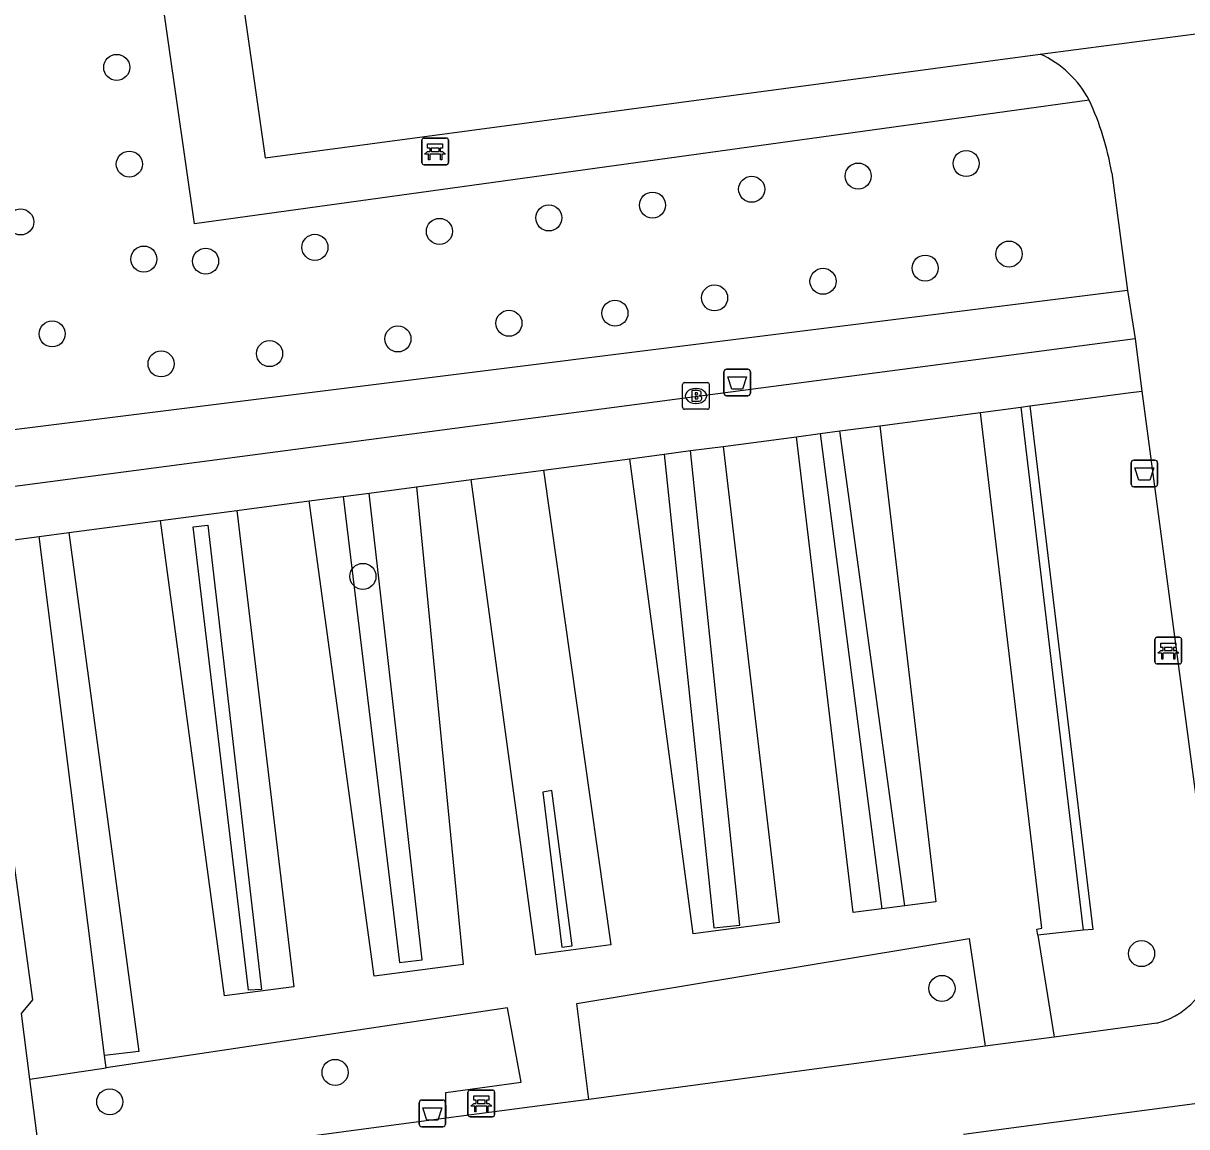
# Model space of a CAD drawing. Extents: x 162157 to 163165, y 378998 to 380775.
# Drawn here: x 162475.93 to 162519.6, y 379927.58 to 379969 of the extents above; entities that cross this region are included whole.
import ezdxf

# ---------------------------------------------------------------- set-up
doc = ezdxf.new("R2010")
doc.units = 0
for name, color, linetype in [('IMGEO_Afvalbak', 7, 'Continuous'), ('IMGEO_Bank', 7, 'Continuous'), ('IMGEO_Boom', 7, 'Continuous'), ('IMGEO_Brandkraan', 7, 'Continuous'), ('IMGEO_Groenvoorziening', 7, 'Continuous'), ('IMGEO_Haag', 7, 'Continuous'), ('IMGEO_Loofbos', 7, 'Continuous'), ('IMGEO_Voetpad_halfverhard', 7, 'Continuous'), ('IMGEO_Voetpad_open', 7, 'Continuous')]:
    doc.layers.add(name, color=color, linetype=linetype)

msp = doc.modelspace()

# ---------------------------------------------------------------- linework, layer by layer
at = {"layer": 'IMGEO_Afvalbak'}
for p, q in [((162502.229, 379955.115), (162502.229, 379955.915)), ((162502.229, 379955.915), (162502.229, 379955.115)), ((162502.329, 379956.015), (162503.119, 379956.015)), ((162503.119, 379956.015), (162502.329, 379956.015)), ((162503.219, 379955.915), (162503.219, 379955.115)), ((162503.219, 379955.115), (162503.219, 379955.915)), ((162503.119, 379955.015), (162502.329, 379955.015)), ((162502.329, 379955.015), (162503.119, 379955.015)), ((162517.511, 379951.701), (162517.511, 379952.501)), ((162517.511, 379952.501), (162517.511, 379951.701)), ((162517.611, 379952.601), (162518.401, 379952.601)), ((162518.401, 379952.601), (162517.611, 379952.601)), ((162518.501, 379952.501), (162518.501, 379951.701)), ((162518.501, 379951.701), (162518.501, 379952.501)), ((162518.401, 379951.601), (162517.611, 379951.601)), ((162517.611, 379951.601), (162518.401, 379951.601)), ((162490.79, 379927.679), (162490.79, 379928.479)), ((162490.79, 379928.479), (162490.79, 379927.679)), ((162490.89, 379928.579), (162491.68, 379928.579)), ((162491.68, 379928.579), (162490.89, 379928.579)), ((162491.78, 379928.479), (162491.78, 379927.679)), ((162491.78, 379927.679), (162491.78, 379928.479)), ((162491.68, 379927.579), (162490.89, 379927.579)), ((162490.89, 379927.579), (162491.68, 379927.579))]:
    msp.add_line(p, q, dxfattribs=at)
for points in [[(162502.372, 379955.729), (162503.076, 379955.729), (162502.927, 379955.259), (162502.521, 379955.259), (162502.372, 379955.729)], [(162517.654, 379952.315), (162518.358, 379952.315), (162518.209, 379951.845), (162517.803, 379951.845), (162517.654, 379952.315)], [(162490.933, 379928.293), (162491.637, 379928.293), (162491.488, 379927.823), (162491.082, 379927.823), (162490.933, 379928.293)]]:
    msp.add_lwpolyline(points, dxfattribs=at)
for centre, start, end in [((162502.329, 379955.915), 90, 180), ((162502.329, 379955.915), 90, 180), ((162503.119, 379955.915), 0, 90), ((162503.119, 379955.915), 360, 90), ((162502.329, 379955.115), 180, 270), ((162502.329, 379955.115), 180, 270), ((162503.119, 379955.115), 270, 0), ((162503.119, 379955.115), 270, 0), ((162517.611, 379952.501), 90, 180), ((162517.611, 379952.501), 90, 180), ((162518.401, 379952.501), 0, 90), ((162518.401, 379952.501), 360, 90), ((162517.611, 379951.701), 180, 270), ((162517.611, 379951.701), 180, 270), ((162518.401, 379951.701), 270, 0), ((162518.401, 379951.701), 270, 0), ((162490.89, 379928.479), 90, 180), ((162490.89, 379928.479), 90, 180), ((162491.68, 379928.479), 0, 90), ((162491.68, 379928.479), 360, 90), ((162490.89, 379927.679), 180, 270), ((162490.89, 379927.679), 180, 270), ((162491.68, 379927.679), 270, 0), ((162491.68, 379927.679), 270, 0)]:
    msp.add_arc(centre, 0.1, start, end, dxfattribs=at)
at = {"layer": 'IMGEO_Bank'}
for p, q in [((162490.892, 379963.765), (162490.892, 379964.606)), ((162490.892, 379964.606), (162490.892, 379963.765)), ((162490.967, 379964.69), (162491.808, 379964.69)), ((162491.808, 379964.69), (162490.967, 379964.69)), ((162491.892, 379964.615), (162491.892, 379963.774)), ((162491.892, 379963.774), (162491.892, 379964.615)), ((162491.589, 379964.088), (162491.196, 379964.088)), ((162491.201, 379964.196), (162491.201, 379964.302)), ((162491.245, 379964.302), (162491.245, 379964.196)), ((162491.533, 379964.308), (162491.251, 379964.308)), ((162491.251, 379964.19), (162491.533, 379964.19)), ((162491.539, 379964.196), (162491.539, 379964.302)), ((162491.583, 379964.302), (162491.583, 379964.196)), ((162491.817, 379963.69), (162490.976, 379963.69)), ((162490.976, 379963.69), (162491.817, 379963.69)), ((162518.404, 379945.027), (162518.404, 379945.868)), ((162518.404, 379945.868), (162518.404, 379945.027)), ((162518.479, 379945.952), (162519.32, 379945.952)), ((162519.32, 379945.952), (162518.479, 379945.952)), ((162519.404, 379945.877), (162519.404, 379945.036)), ((162519.404, 379945.036), (162519.404, 379945.877)), ((162519.101, 379945.35), (162518.708, 379945.35)), ((162518.713, 379945.458), (162518.713, 379945.564)), ((162518.757, 379945.564), (162518.757, 379945.458)), ((162519.045, 379945.57), (162518.763, 379945.57)), ((162518.763, 379945.452), (162519.045, 379945.452)), ((162519.051, 379945.458), (162519.051, 379945.564)), ((162519.095, 379945.564), (162519.095, 379945.458)), ((162519.329, 379944.952), (162518.488, 379944.952)), ((162518.488, 379944.952), (162519.329, 379944.952)), ((162492.623, 379928.031), (162492.623, 379928.872)), ((162492.623, 379928.872), (162492.623, 379928.031)), ((162492.698, 379928.956), (162493.539, 379928.956)), ((162493.539, 379928.956), (162492.698, 379928.956)), ((162493.623, 379928.881), (162493.623, 379928.04)), ((162493.623, 379928.04), (162493.623, 379928.881)), ((162493.32, 379928.354), (162492.927, 379928.354)), ((162492.932, 379928.462), (162492.932, 379928.568)), ((162492.976, 379928.568), (162492.976, 379928.462)), ((162493.264, 379928.574), (162492.982, 379928.574)), ((162492.982, 379928.456), (162493.264, 379928.456)), ((162493.27, 379928.462), (162493.27, 379928.568)), ((162493.314, 379928.568), (162493.314, 379928.462)), ((162493.548, 379927.956), (162492.707, 379927.956)), ((162492.707, 379927.956), (162493.548, 379927.956))]:
    msp.add_line(p, q, dxfattribs=at)
for points in [[(162491.195, 379964.308), (162491.109, 379964.308), (162491.109, 379964.469), (162491.672, 379964.469), (162491.672, 379964.308), (162491.589, 379964.308)], [(162491.139, 379964.088), (162490.997, 379964.088), (162491.109, 379964.19), (162491.195, 379964.19)], [(162491.189, 379964.081), (162491.189, 379963.874), (162491.146, 379963.874), (162491.146, 379964.081)], [(162491.589, 379964.19), (162491.672, 379964.19), (162491.784, 379964.088), (162491.645, 379964.088)], [(162491.639, 379964.081), (162491.639, 379963.874), (162491.595, 379963.874), (162491.595, 379964.081)], [(162518.707, 379945.57), (162518.621, 379945.57), (162518.621, 379945.731), (162519.184, 379945.731), (162519.184, 379945.57), (162519.101, 379945.57)], [(162518.651, 379945.35), (162518.509, 379945.35), (162518.621, 379945.452), (162518.707, 379945.452)], [(162518.701, 379945.343), (162518.701, 379945.136), (162518.658, 379945.136), (162518.658, 379945.343)], [(162519.101, 379945.452), (162519.184, 379945.452), (162519.296, 379945.35), (162519.157, 379945.35)], [(162519.151, 379945.343), (162519.151, 379945.136), (162519.107, 379945.136), (162519.107, 379945.343)], [(162492.926, 379928.574), (162492.84, 379928.574), (162492.84, 379928.735), (162493.403, 379928.735), (162493.403, 379928.574), (162493.32, 379928.574)], [(162492.87, 379928.354), (162492.728, 379928.354), (162492.84, 379928.456), (162492.926, 379928.456)], [(162492.92, 379928.347), (162492.92, 379928.14), (162492.877, 379928.14), (162492.877, 379928.347)], [(162493.32, 379928.456), (162493.403, 379928.456), (162493.515, 379928.354), (162493.376, 379928.354)], [(162493.37, 379928.347), (162493.37, 379928.14), (162493.326, 379928.14), (162493.326, 379928.347)]]:
    msp.add_lwpolyline(points, dxfattribs=at)
for centre, radius, start, end in [((162490.97, 379964.612), 0.0779, 92.4484, 184.2845), ((162490.97, 379964.612), 0.0779, 92.4484, 184.2845), ((162491.814, 379964.612), 0.0779, 2.4484, 94.2845), ((162491.814, 379964.612), 0.0779, 2.4484, 94.2845), ((162491.139, 379964.081), 0.00671, 2.8957, 87.1043), ((162491.196, 379964.081), 0.00671, 92.8957, 177.1043), ((162491.194, 379964.301), 0.00671, 2.8957, 87.1043), ((162491.194, 379964.197), 0.00671, 272.8957, 357.1043), ((162491.251, 379964.301), 0.00671, 92.8957, 177.1043), ((162491.251, 379964.197), 0.00671, 182.8957, 267.1043), ((162491.533, 379964.301), 0.00671, 2.8957, 87.1043), ((162491.533, 379964.197), 0.00671, 272.8957, 357.1043), ((162491.59, 379964.301), 0.00671, 92.8957, 177.1043), ((162491.59, 379964.197), 0.00671, 182.8957, 267.1043), ((162491.588, 379964.081), 0.00671, 2.8957, 87.1043), ((162491.645, 379964.081), 0.00671, 92.8957, 177.1043), ((162490.97, 379963.768), 0.0779, 182.4484, 274.2845), ((162490.97, 379963.768), 0.0779, 182.4484, 274.2845), ((162491.814, 379963.768), 0.0779, 272.4484, 4.2845), ((162491.814, 379963.768), 0.0779, 272.4484, 4.2845), ((162518.482, 379945.874), 0.0779, 92.4484, 184.2845), ((162518.482, 379945.874), 0.0779, 92.4484, 184.2845), ((162519.326, 379945.874), 0.0779, 2.4484, 94.2845), ((162519.326, 379945.874), 0.0779, 2.4484, 94.2845), ((162518.651, 379945.343), 0.00671, 2.8957, 87.1043), ((162518.708, 379945.343), 0.00671, 92.8957, 177.1043), ((162518.706, 379945.563), 0.00671, 2.8957, 87.1043), ((162518.706, 379945.459), 0.00671, 272.8957, 357.1043), ((162518.763, 379945.563), 0.00671, 92.8957, 177.1043), ((162518.763, 379945.459), 0.00671, 182.8957, 267.1043), ((162519.045, 379945.563), 0.00671, 2.8957, 87.1043), ((162519.045, 379945.459), 0.00671, 272.8957, 357.1043), ((162519.102, 379945.563), 0.00671, 92.8957, 177.1043), ((162519.102, 379945.459), 0.00671, 182.8957, 267.1043), ((162519.1, 379945.343), 0.00671, 2.8957, 87.1043), ((162519.157, 379945.343), 0.00671, 92.8957, 177.1043), ((162518.482, 379945.03), 0.0779, 182.4484, 274.2845), ((162518.482, 379945.03), 0.0779, 182.4484, 274.2845), ((162519.326, 379945.03), 0.0779, 272.4484, 4.2845), ((162519.326, 379945.03), 0.0779, 272.4484, 4.2845), ((162492.701, 379928.878), 0.0779, 92.4484, 184.2845), ((162492.701, 379928.878), 0.0779, 92.4484, 184.2845), ((162493.545, 379928.878), 0.0779, 2.4484, 94.2845), ((162493.545, 379928.878), 0.0779, 2.4484, 94.2845), ((162492.87, 379928.347), 0.00671, 2.8957, 87.1043), ((162492.927, 379928.347), 0.00671, 92.8957, 177.1043), ((162492.925, 379928.567), 0.00671, 2.8957, 87.1043), ((162492.925, 379928.463), 0.00671, 272.8957, 357.1043), ((162492.982, 379928.567), 0.00671, 92.8957, 177.1043), ((162492.982, 379928.463), 0.00671, 182.8957, 267.1043), ((162493.264, 379928.567), 0.00671, 2.8957, 87.1043), ((162493.264, 379928.463), 0.00671, 272.8957, 357.1043), ((162493.321, 379928.567), 0.00671, 92.8957, 177.1043), ((162493.321, 379928.463), 0.00671, 182.8957, 267.1043), ((162493.319, 379928.347), 0.00671, 2.8957, 87.1043), ((162493.376, 379928.347), 0.00671, 92.8957, 177.1043), ((162492.701, 379928.034), 0.0779, 182.4484, 274.2845), ((162492.701, 379928.034), 0.0779, 182.4484, 274.2845), ((162493.545, 379928.034), 0.0779, 272.4484, 4.2845), ((162493.545, 379928.034), 0.0779, 272.4484, 4.2845)]:
    msp.add_arc(centre, radius, start, end, dxfattribs=at)
at = {"layer": 'IMGEO_Boom'}
for centre in [(162479.441, 379967.343), (162479.916, 379963.713), (162511.319, 379963.734), (162507.265, 379963.264), (162503.27, 379962.769), (162499.548, 379962.174), (162475.838, 379961.542), (162495.657, 379961.693), (162491.551, 379961.187), (162486.879, 379960.588), (162480.458, 379960.148), (162482.778, 379960.069), (162512.926, 379960.336), (162509.779, 379959.809), (162505.947, 379959.314), (162501.878, 379958.691), (162498.139, 379958.117), (162494.161, 379957.739), (162477.02, 379957.34), (162489.994, 379957.151), (162485.178, 379956.6), (162481.105, 379956.214), (162488.681, 379948.237), (162517.901, 379934.078), (162510.411, 379932.773), (162487.635, 379929.619), (162479.18, 379928.515)]:
    msp.add_circle(centre, 0.489, dxfattribs=at)
at = {"layer": 'IMGEO_Brandkraan'}
for p, q in [((162500.679, 379954.585), (162500.679, 379955.437)), ((162500.754, 379955.511), (162501.606, 379955.511)), ((162501.167, 379955.291), (162501.192, 379955.291)), ((162501.68, 379955.437), (162501.68, 379954.585)), ((162501.606, 379954.511), (162500.754, 379954.511)), ((162501.19, 379954.731), (162501.165, 379954.731))]:
    msp.add_line(p, q, dxfattribs=at)
for points in [[(162500.679, 379954.585), (162500.679, 379955.437)], [(162500.754, 379955.511), (162501.606, 379955.511)], [(162501.68, 379955.437), (162501.68, 379954.585)], [(162501.027, 379955.211), (162501.027, 379954.811), (162501.24, 379954.811)], [(162501.258, 379955.211), (162501.027, 379955.211)], [(162501.206, 379955.13), (162501.152, 379955.13), (162501.152, 379955.054)], [(162501.152, 379955.054), (162501.205, 379955.054)], [(162501.214, 379954.978), (162501.152, 379954.978), (162501.152, 379954.897)], [(162501.152, 379954.897), (162501.214, 379954.897)], [(162501.606, 379954.511), (162500.754, 379954.511)]]:
    msp.add_lwpolyline(points, dxfattribs=at)
for centre, radius, start, end in [((162500.756, 379955.435), 0.0765, 91.552, 178.448), ((162500.756, 379955.435), 0.0765, 91.552, 178.448), ((162501.604, 379955.435), 0.0765, 1.552, 88.448), ((162501.604, 379955.435), 0.0765, 1.552, 88.448), ((162501.207, 379955.092), 0.0379, 267.8285, 90.9355), ((162501.215, 379954.937), 0.0404, 269.8759, 90.5077), ((162501.246, 379955.062), 0.251, 268.6676, 293.5347), ((162501.262, 379955.066), 0.145, 59.4692, 91.5367), ((162501.287, 379955.113), 0.0922, 285.5137, 58.1501), ((162501.292, 379954.921), 0.105, 301.3115, 78.989), ((162500.756, 379954.587), 0.0765, 181.552, 268.448), ((162500.756, 379954.587), 0.0765, 181.552, 268.448), ((162501.604, 379954.587), 0.0765, 271.552, 358.448), ((162501.604, 379954.587), 0.0765, 271.552, 358.448)]:
    msp.add_arc(centre, radius, start, end, dxfattribs=at)
for centre, major_axis, ratio, start_param, end_param in [((162501.166, 379955.011), (-0.387, 0.002), 0.722429, 4.712389, 7.853982), ((162501.191, 379955.011), (-0.39, 0.002), 0.717154, 1.570796, 4.712389)]:
    msp.add_ellipse(centre, major_axis=major_axis, ratio=ratio, start_param=start_param, end_param=end_param, dxfattribs=at)
at = {"layer": 'IMGEO_Groenvoorziening'}
for points in [[(162514.004, 379934.775), (162513.975, 379934.992), (162514.162, 379935.034), (162511.854, 379954.392)], [(162508.077, 379953.894), (162510.183, 379936.025), (162509.023, 379935.872)], [(162502.199, 379953.118), (162504.303, 379935.246), (162501.07, 379934.818), (162498.696, 379952.656)], [(162508.156, 379935.757), (162507.083, 379935.615), (162504.947, 379953.481)], [(162495.453, 379952.229), (162497.989, 379934.41), (162495.175, 379934.037), (162492.742, 379951.871)], [(162490.69, 379951.601), (162492.441, 379933.675), (162489.106, 379933.234), (162486.66, 379951.069)], [(162483.951, 379950.712), (162486.084, 379932.833), (162483.49, 379932.49), (162481.089, 379950.335)], [(162478.982, 379930.259), (162477.09, 379945.296), (162476.531, 379949.734)], [(162477.646, 379949.881), (162480.271, 379930.403), (162478.982, 379930.259)], [(162515.707, 379934.956), (162514.004, 379934.775)], [(162514.004, 379934.775), (162514.615, 379930.947)], [(162497.154, 379928.604), (162496.706, 379932.208), (162511.431, 379934.647), (162512.036, 379930.601)], [(162491.801, 379927.897), (162491.788, 379928.869), (162494.62, 379929.251), (162494.111, 379932.042), (162479.044, 379929.793)], [(162479.044, 379929.793), (162478.982, 379930.259)], [(162476.184, 379929.366), (162479.044, 379929.793)]]:
    msp.add_lwpolyline(points, dxfattribs=at)
at = {"layer": 'IMGEO_Haag'}
for points in [[(162513.365, 379954.591), (162515.707, 379934.956)], [(162513.713, 379954.637), (162516.075, 379934.989), (162515.707, 379934.956)], [(162505.838, 379953.598), (162508.156, 379935.757)], [(162509.023, 379935.872), (162506.578, 379953.696)], [(162499.991, 379952.827), (162501.848, 379935.048), (162502.831, 379935.15), (162500.979, 379952.958)], [(162487.941, 379951.238), (162490.048, 379933.746), (162490.909, 379933.844), (162488.915, 379951.367)], [(162484.879, 379932.73), (162484.393, 379932.703), (162482.306, 379950.098), (162482.855, 379950.155), (162484.879, 379932.73)], [(162496.528, 379934.367), (162495.774, 379940.205), (162495.436, 379940.144), (162496.151, 379934.316), (162496.528, 379934.367)], [(162509.023, 379935.872), (162508.156, 379935.757)]]:
    msp.add_lwpolyline(points, dxfattribs=at)
at = {"layer": 'IMGEO_Loofbos'}
for points in [[(162515.939, 379966.107), (162482.359, 379961.467), (162480.413, 379975.068)], [(162517.376, 379958.968), (162475.476, 379953.729), (162472.775, 379974.136)]]:
    msp.add_lwpolyline(points, dxfattribs=at)
at = {"layer": 'IMGEO_Voetpad_halfverhard'}
for points in [[(162517.664, 379957.159), (162473.706, 379951.366), (162470.727, 379973.849)], [(162513.713, 379954.637), (162517.393, 379955.122), (162517.908, 379955.19)], [(162508.077, 379953.894), (162511.854, 379954.392)], [(162511.854, 379954.392), (162513.365, 379954.591)], [(162513.365, 379954.591), (162513.713, 379954.637)], [(162504.947, 379953.481), (162505.838, 379953.598)], [(162505.838, 379953.598), (162506.578, 379953.696)], [(162506.578, 379953.696), (162508.077, 379953.894)], [(162500.979, 379952.958), (162502.199, 379953.118)], [(162502.199, 379953.118), (162504.947, 379953.481)], [(162495.453, 379952.229), (162498.696, 379952.656)], [(162498.696, 379952.656), (162499.991, 379952.827)], [(162499.991, 379952.827), (162500.979, 379952.958)], [(162492.742, 379951.871), (162495.453, 379952.229)], [(162490.69, 379951.601), (162492.742, 379951.871)], [(162487.941, 379951.238), (162488.915, 379951.367)], [(162488.915, 379951.367), (162490.69, 379951.601)], [(162483.951, 379950.712), (162486.66, 379951.069)], [(162486.66, 379951.069), (162487.941, 379951.238)], [(162481.089, 379950.335), (162483.951, 379950.712)], [(162477.646, 379949.881), (162481.089, 379950.335)], [(162476.184, 379929.366), (162475.865, 379931.835), (162476.289, 379932.342), (162473.949, 379949.393), (162476.531, 379949.734)], [(162476.531, 379949.734), (162477.646, 379949.881)], [(162476.635, 379925.873), (162476.184, 379929.366)]]:
    msp.add_lwpolyline(points, dxfattribs=at)
at = {"layer": 'IMGEO_Voetpad_open'}
for points in [[(162483.859, 379972.022), (162485.015, 379963.949), (162514.096, 379967.843)], [(162514.096, 379967.843), (162520.782, 379968.71)], [(162516.781, 379963.391), (162517.376, 379958.968)], [(162517.376, 379958.968), (162517.664, 379957.159)], [(162517.664, 379957.159), (162517.908, 379955.19)], [(162517.908, 379955.19), (162520.686, 379934.336)], [(162518.477, 379931.466), (162514.615, 379930.947)], [(162514.615, 379930.947), (162512.036, 379930.601)], [(162512.036, 379930.601), (162497.154, 379928.604)], [(162511.215, 379927.298), (162521.691, 379928.685)], [(162497.154, 379928.604), (162495.509, 379928.383), (162491.801, 379927.897)], [(162491.801, 379927.897), (162476.635, 379925.873)]]:
    msp.add_lwpolyline(points, dxfattribs=at)
for centre, radius, start, end in [((162512.462, 379964.262), 3.936, 27.9502, 65.4747), ((162506.215, 379961.604), 10.716, 9.5997, 24.8487), ((162517.722, 379934.332), 2.964, 284.7582, 0.0718)]:
    msp.add_arc(centre, radius, start, end, dxfattribs=at)

doc.saveas('drawing.dxf')
